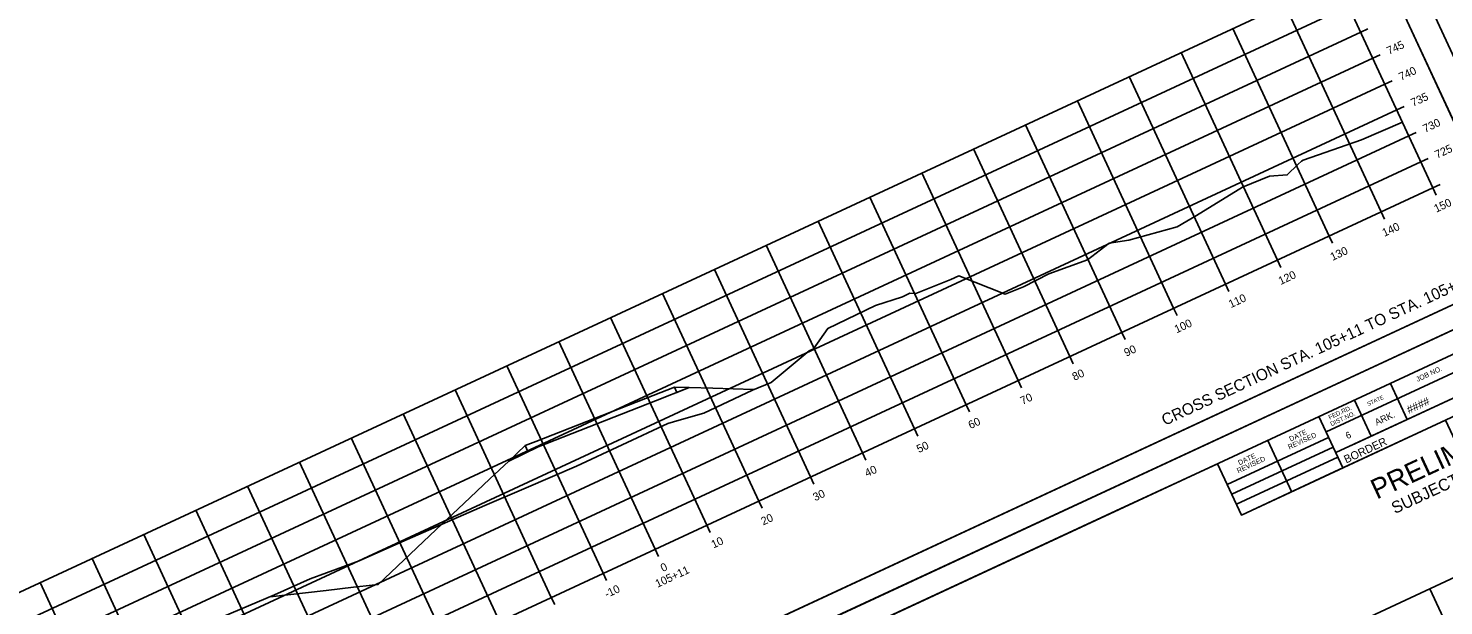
# Model space of a CAD drawing. Extents: x 1354696 to 1366163, y 660729 to 670380.
# Drawn here: x 1356545.1 to 1356792.7, y 665315.3 to 665416.2 of the extents above; entities that cross this region are included whole.
import ezdxf

# ---------------------------------------------------------------- set-up
doc = ezdxf.new("R2010")
doc.units = 0
for name, color, linetype in [('Default', 7, 'Continuous'), ('R_Alt Surface', 7, 'Continuous'), ('R_Axis', 7, 'Continuous'), ('R_Axis Annot', 7, 'Continuous'), ('R_Border', 7, 'Continuous'), ('R_Border Prem', 7, 'Continuous'), ('R_Draft', 7, 'Continuous'), ('R_Exist Surface', 7, 'Continuous'), ('R_Fin Surface', 7, 'Continuous'), ('R_Grid', 7, 'Continuous'), ('R_No Plot', 7, 'Continuous')]:
    doc.layers.add(name, color=color, linetype=linetype)

msp = doc.modelspace()

# ---------------------------------------------------------------- linework, layer by layer
at = {"layer": 'Default'}
for points in [[(1356658.11, 665353.47), (1356658.53, 665352.56), (1356660.66, 665353.39)], [(1356631.99, 665343.25), (1356632.48, 665342.2), (1356629.14, 665340.56)]]:
    msp.add_lwpolyline(points, close=True, dxfattribs=at)
at = {"layer": 'R_Alt Surface'}
msp.add_lwpolyline([(1356629.14, 665340.56), (1356634.27, 665343.07), (1356644.54, 665347.09), (1356654.8, 665351.1), (1356660.66, 665353.39)], dxfattribs=at)
at = {"layer": 'R_Axis'}
for p, q in [((1356790.78, 665388.31), (1356773.93, 665424.59)), ((1356779.41, 665416.11), (1356778.14, 665415.52)), ((1356781.52, 665411.58), (1356780.25, 665410.99)), ((1356783.62, 665407.04), (1356782.35, 665406.45)), ((1356785.73, 665402.51), (1356784.46, 665401.92)), ((1356787.83, 665397.97), (1356786.56, 665397.38)), ((1356789.94, 665393.44), (1356788.67, 665392.85)), ((1356518.67, 665261.98), (1356790.78, 665388.31)), ((1356792.04, 665388.9), (1356790.78, 665388.31)), ((1356791.36, 665387.04), (1356790.78, 665388.31)), ((1356782.29, 665382.83), (1356781.71, 665384.1)), ((1356773.22, 665378.62), (1356772.63, 665379.89)), ((1356764.15, 665374.41), (1356763.56, 665375.68)), ((1356755.08, 665370.2), (1356754.49, 665371.47)), ((1356746.01, 665365.99), (1356745.42, 665367.26)), ((1356736.94, 665361.78), (1356736.35, 665363.05)), ((1356727.87, 665357.57), (1356727.28, 665358.84)), ((1356718.8, 665353.36), (1356718.21, 665354.63)), ((1356709.73, 665349.15), (1356709.14, 665350.41)), ((1356700.66, 665344.93), (1356700.07, 665346.2)), ((1356691.59, 665340.72), (1356691, 665341.99)), ((1356682.52, 665336.51), (1356681.93, 665337.78)), ((1356673.45, 665332.3), (1356672.86, 665333.57)), ((1356664.38, 665328.09), (1356663.79, 665329.36)), ((1356655.31, 665323.88), (1356654.72, 665325.15)), ((1356646.24, 665319.67), (1356645.65, 665320.94)), ((1356637.17, 665315.46), (1356636.58, 665316.73))]:
    msp.add_line(p, q, dxfattribs=at)
at = {"layer": 'R_Border'}
for p, q in [((1356806.62, 665373.62), (1356720.1, 665559.97)), ((1356806.62, 665373.62), (1356519.84, 665240.47)), ((1356523.15, 665233.33), (1356809.93, 665366.47)), ((1356811.17, 665363.81), (1356772.08, 665345.66)), ((1356812.86, 665360.18), (1356773.76, 665342.03)), ((1356776.45, 665343.28), (1356812.86, 665360.18)), ((1356814.09, 665357.51), (1356757.28, 665331.13)), ((1356783.34, 665354.13), (1356786.26, 665347.83)), ((1356777.05, 665351.2), (1356779.97, 665344.91)), ((1356770.84, 665348.32), (1356775, 665339.36)), ((1356754.81, 665336.45), (1356772.53, 665344.68)), ((1356766.06, 665335.21), (1356761.9, 665344.17)), ((1356755.59, 665334.76), (1356773.32, 665342.99)), ((1356756.41, 665333), (1356774.13, 665341.23)), ((1356757.28, 665331.13), (1356753.12, 665340.1))]:
    msp.add_line(p, q, dxfattribs=at)
at = {"layer": 'R_Exist Surface'}
msp.add_lwpolyline([(1356569.58, 665309.33), (1356588.19, 665317.2), (1356594.43, 665319.98), (1356603, 665323.1), (1356611.39, 665326.82), (1356624.96, 665332.79), (1356632.19, 665335.9), (1356641, 665339.68), (1356656.97, 665347.15), (1356658.94, 665347.71), (1356663.25, 665348.93), (1356671.75, 665352.97), (1356675.01, 665354.28), (1356681.69, 665359.8), (1356682.41, 665360.18), (1356684.93, 665363.75), (1356693.26, 665367.75), (1356698, 665369.29), (1356699.26, 665369.9), (1356700.35, 665369.82), (1356706.48, 665372.31), (1356707.85, 665372.96), (1356715.97, 665369.7), (1356719.14, 665370.99), (1356723.62, 665373.27), (1356730.35, 665375.72), (1356734.12, 665378.66), (1356737.59, 665379.15), (1356746.01, 665381.47), (1356749.44, 665383.5), (1356757.44, 665388.4), (1356762.16, 665390.36), (1356765.29, 665390.58), (1356767.17, 665392.41), (1356767.77, 665392.96), (1356768.1, 665393.14), (1356778.25, 665396.69), (1356785.45, 665399.79)], dxfattribs=at)
at = {"layer": 'R_Fin Surface'}
msp.add_lwpolyline([(1356587.37, 665316.85), (1356587.38, 665316.85), (1356587.38, 665316.85), (1356597.2, 665317.96), (1356601.99, 665318.51), (1356604.2, 665318.76), (1356606.28, 665318.99), (1356606.29, 665319), (1356616.46, 665328.58), (1356621.3, 665333.16), (1356625.85, 665337.46), (1356629.14, 665340.56), (1356631.99, 665343.25), (1356633.85, 665343.98), (1356644.12, 665347.99), (1356654.38, 665352.01), (1356658.11, 665353.47), (1356660.66, 665353.39), (1356664.82, 665353.27), (1356671.96, 665353.07), (1356671.97, 665353.07), (1356671.98, 665353.07)], dxfattribs=at)
at = {"layer": 'R_Grid'}
for p, q in [((1356501.83, 665298.26), (1356773.93, 665424.59)), ((1356790.78, 665388.31), (1356773.93, 665424.59)), ((1356781.71, 665384.1), (1356764.86, 665420.38)), ((1356503.93, 665293.73), (1356776.04, 665420.06)), ((1356506.04, 665289.19), (1356778.14, 665415.52)), ((1356772.63, 665379.89), (1356755.79, 665416.17)), ((1356508.14, 665284.66), (1356780.25, 665410.99)), ((1356763.56, 665375.68), (1356746.72, 665411.96)), ((1356510.25, 665280.12), (1356782.35, 665406.45)), ((1356754.49, 665371.47), (1356737.65, 665407.75)), ((1356745.42, 665367.26), (1356728.58, 665403.54)), ((1356512.35, 665275.59), (1356784.46, 665401.92)), ((1356736.35, 665363.05), (1356719.51, 665399.33)), ((1356514.46, 665271.05), (1356786.56, 665397.38)), ((1356727.28, 665358.84), (1356710.44, 665395.12)), ((1356516.57, 665266.52), (1356788.67, 665392.85)), ((1356718.21, 665354.63), (1356701.37, 665390.91)), ((1356518.67, 665261.98), (1356790.78, 665388.31)), ((1356709.14, 665350.41), (1356692.3, 665386.7)), ((1356700.07, 665346.2), (1356683.23, 665382.48)), ((1356691, 665341.99), (1356674.16, 665378.27)), ((1356681.93, 665337.78), (1356665.09, 665374.06)), ((1356672.86, 665333.57), (1356656.02, 665369.85)), ((1356663.79, 665329.36), (1356646.95, 665365.64)), ((1356654.72, 665325.15), (1356637.88, 665361.43)), ((1356645.65, 665320.94), (1356628.81, 665357.22)), ((1356636.58, 665316.73), (1356619.74, 665353.01)), ((1356627.51, 665312.52), (1356610.67, 665348.8)), ((1356618.44, 665308.3), (1356601.6, 665344.59)), ((1356609.37, 665304.09), (1356592.53, 665340.37)), ((1356600.3, 665299.88), (1356583.46, 665336.16)), ((1356591.23, 665295.67), (1356574.39, 665331.95)), ((1356545.34, 665204.54), (1356817.45, 665330.87)), ((1356582.16, 665291.46), (1356565.32, 665327.74)), ((1356573.09, 665287.25), (1356556.25, 665323.53)), ((1356564.02, 665283.04), (1356547.18, 665319.32)), ((1356807.08, 665281.95), (1356790.24, 665318.23))]:
    msp.add_line(p, q, dxfattribs=at)
at = {"layer": 'R_No Plot'}
for p in [(1356510.26, 665231.64), (1356510.27, 665231.64)]:
    msp.add_line(p, (1356812.6, 665372.01), dxfattribs=at)
for points in [[(1356420.42, 665425.14), (1356722.77, 665565.51), (1356812.6, 665372.01), (1356510.26, 665231.64)], [(1356645.49, 665525.33), (1356663.28, 665533.6), (1356667.44, 665524.63), (1356682.06, 665531.42), (1356703.1, 665541.19), (1356715.06, 665515.7), (1356736.11, 665525.47), (1356806.62, 665373.62), (1356519.84, 665240.47), (1356433.32, 665426.83)], [(1356510.26, 665231.64), (1356812.6, 665372.01), (1356902.44, 665178.51), (1356600.1, 665038.14)], [(1356735.32, 665331.83), (1356753.12, 665340.1), (1356757.28, 665331.13), (1356771.89, 665337.92), (1356792.94, 665347.69), (1356804.9, 665322.2), (1356825.95, 665331.97), (1356896.45, 665180.12), (1356609.67, 665046.97), (1356523.15, 665233.33)]]:
    msp.add_lwpolyline(points, close=True, dxfattribs=at)

# ---------------------------------------------------------------- texts
at = {"layer": 'R_Axis Annot'}
for s, p in [('745', (1356783.08, 665411.53)), ('740', (1356785.19, 665407)), ('735', (1356787.29, 665402.46)), ('730', (1356789.4, 665397.93)), ('725', (1356791.5, 665393.39)), ('150', (1356791.35, 665383.95)), ('140', (1356782.28, 665379.74)), ('130', (1356773.21, 665375.53)), ('120', (1356764.14, 665371.32)), ('110', (1356755.43, 665367.27)), ('100', (1356745.95, 665362.87)), ('90', (1356737.14, 665358.78)), ('80', (1356728.07, 665354.57)), ('70', (1356719, 665350.36)), ('60', (1356709.9, 665346.13)), ('50', (1356700.86, 665341.94)), ('40', (1356691.79, 665337.73)), ('30', (1356682.72, 665333.52)), ('20', (1356673.65, 665329.3)), ('10', (1356664.94, 665325.26)), ('105+11', (1356655.15, 665318.4)), ('0', (1356656.08, 665321.15)), ('-10', (1356646.28, 665316.6))]:
    msp.add_text(s, height=1.4, rotation=24.9042, dxfattribs=at).set_placement(p)
at = {"layer": 'R_Border'}
for s, height, p in [('JOB NO.', 0.879, (1356788.07, 665354.38)), ('STATE', 0.684, (1356779.47, 665350.17)), ('####', 1.4, (1356786.58, 665348.8)), ('FED.RD.', 0.782, (1356772.72, 665347.79)), ('DIST.NO.', 0.782, (1356773.04, 665346.63)), ('ARK.', 1.172, (1356780.94, 665346.75)), ('DATE', 0.879, (1356765.87, 665343.96)), ('REVISED', 0.879, (1356765.66, 665342.56)), ('BORDER', 1.4, (1356775.6, 665340.12)), ('6', 1.17, (1356775.81, 665344.37)), ('REVISED', 0.879, (1356756.72, 665338.41)), ('DATE', 0.879, (1356756.93, 665339.81))]:
    msp.add_text(s, height=height, rotation=24.9042, dxfattribs=at).set_placement(p)
at = {"layer": 'R_Border Prem'}
for s, height, p in [('PRELIMINARY', 3.5, (1356780.94, 665333.81)), ('SUBJECT TO REVISION', 2.0751, (1356784.11, 665331.28)), ('DWB', 0.01, (1356780.84, 665335.8))]:
    msp.add_text(s, height=height, rotation=24.9042, dxfattribs=at).set_placement(p)
at = {"layer": 'R_Draft'}
msp.add_text('CROSS SECTION STA. 105+11 TO STA. 105+11', height=2, rotation=24.9042, dxfattribs=at).set_placement((1356743.89, 665346.7))

doc.saveas('drawing.dxf')
